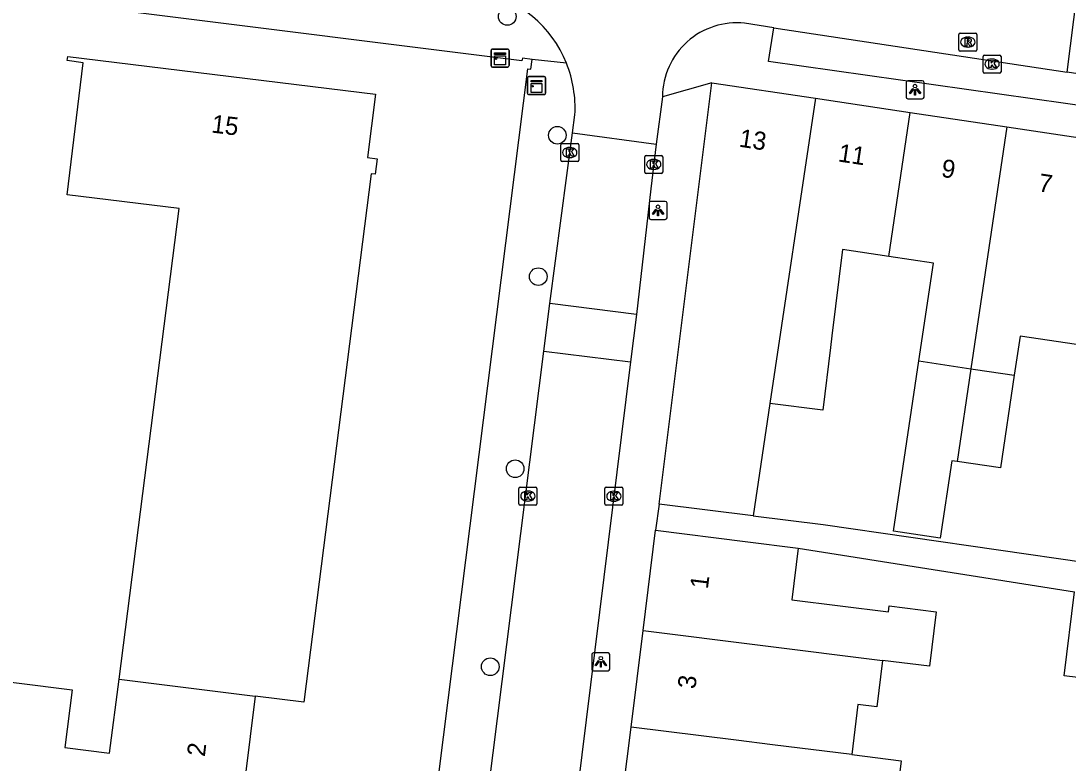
# Model space of a CAD drawing. Extents: x 161696 to 162377, y 380761 to 381673.
# Drawn here: x 162198.9 to 162257, y 381337.9 to 381379.1 of the extents above; entities that cross this region are included whole.
import ezdxf

# ---------------------------------------------------------------- set-up
doc = ezdxf.new("R2010")
doc.units = 0
for name, color, linetype in [('IMGEO_Boom', 7, 'Continuous'), ('IMGEO_Kast', 7, 'Continuous'), ('IMGEO_Kolk', 7, 'Continuous'), ('IMGEO_Lichtpunt', 7, 'Continuous'), ('IMGEO_Pand', 7, 'Continuous'), ('IMGEO_Pand_nummerreeks', 7, 'Continuous'), ('IMGEO_Rijbaan_lokaal_open', 7, 'Continuous'), ('IMGEO_Rioolput', 7, 'Continuous'), ('IMGEO_Voetpad_open', 7, 'Continuous')]:
    doc.layers.add(name, color=color, linetype=linetype)

msp = doc.modelspace()

# ---------------------------------------------------------------- linework, layer by layer
at = {"layer": 'IMGEO_Boom'}
for centre in [(162225.929, 381379.304), (162228.705, 381372.715), (162227.646, 381364.876), (162226.365, 381354.223), (162224.984, 381343.246)]:
    msp.add_circle(centre, 0.489, dxfattribs=at)
at = {"layer": 'IMGEO_Kast'}
for p, q in [((162225.028, 381376.573), (162225.028, 381377.414)), ((162225.028, 381377.414), (162225.028, 381376.573)), ((162225.103, 381377.498), (162225.944, 381377.498)), ((162225.944, 381377.498), (162225.103, 381377.498)), ((162226.028, 381377.423), (162226.028, 381376.582)), ((162226.028, 381376.582), (162226.028, 381377.423)), ((162225.953, 381376.498), (162225.112, 381376.498)), ((162225.112, 381376.498), (162225.953, 381376.498)), ((162227.05, 381375.043), (162227.05, 381375.884)), ((162227.05, 381375.884), (162227.05, 381375.043)), ((162227.125, 381375.968), (162227.966, 381375.968)), ((162227.966, 381375.968), (162227.125, 381375.968)), ((162228.05, 381375.893), (162228.05, 381375.052)), ((162228.05, 381375.052), (162228.05, 381375.893)), ((162227.975, 381374.968), (162227.134, 381374.968)), ((162227.134, 381374.968), (162227.975, 381374.968))]:
    msp.add_line(p, q, dxfattribs=at)
for points in [[(162225.223, 381377.288), (162225.823, 381377.288), (162225.823, 381377.203), (162225.223, 381377.203), (162225.223, 381377.288)], [(162225.223, 381377.113), (162225.823, 381377.113), (162225.823, 381376.624), (162225.223, 381376.624), (162225.223, 381377.113)], [(162227.245, 381375.758), (162227.845, 381375.758), (162227.845, 381375.673), (162227.245, 381375.673), (162227.245, 381375.758)], [(162227.245, 381375.583), (162227.845, 381375.583), (162227.845, 381375.094), (162227.245, 381375.094), (162227.245, 381375.583)]]:
    msp.add_lwpolyline(points, dxfattribs=at)
for centre in [(162225.307, 381376.962), (162227.329, 381375.432)]:
    msp.add_circle(centre, 0.0377, dxfattribs=at)
for centre, start, end in [((162225.106, 381377.42), 92.4484, 184.28452), ((162225.106, 381377.42), 92.4484, 184.28452), ((162225.95, 381377.42), 2.4484, 94.28452), ((162225.95, 381377.42), 2.4484, 94.28452), ((162225.106, 381376.576), 182.4484, 274.28452), ((162225.106, 381376.576), 182.4484, 274.28452), ((162225.95, 381376.576), 272.4484, 4.28452), ((162225.95, 381376.576), 272.4484, 4.28452), ((162227.128, 381375.89), 92.4484, 184.28452), ((162227.128, 381375.89), 92.4484, 184.28452), ((162227.972, 381375.89), 2.4484, 94.28452), ((162227.972, 381375.89), 2.4484, 94.28452), ((162227.128, 381375.046), 182.4484, 274.28452), ((162227.128, 381375.046), 182.4484, 274.28452), ((162227.972, 381375.046), 272.4484, 4.28452), ((162227.972, 381375.046), 272.4484, 4.28452)]:
    msp.add_arc(centre, 0.0779, start, end, dxfattribs=at)
at = {"layer": 'IMGEO_Kolk'}
for p, q in [((162252.322, 381376.239), (162252.322, 381377.091)), ((162252.397, 381377.165), (162253.249, 381377.165)), ((162253.323, 381377.091), (162253.323, 381376.239)), ((162252.81, 381376.945), (162252.835, 381376.945)), ((162253.249, 381376.165), (162252.397, 381376.165)), ((162252.833, 381376.385), (162252.808, 381376.385)), ((162228.894, 381371.332), (162228.894, 381372.184)), ((162228.969, 381372.258), (162229.821, 381372.258)), ((162229.382, 381372.038), (162229.407, 381372.038)), ((162229.895, 381372.184), (162229.895, 381371.332)), ((162229.821, 381371.258), (162228.969, 381371.258)), ((162229.405, 381371.478), (162229.38, 381371.478)), ((162233.551, 381370.674), (162233.551, 381371.526)), ((162233.626, 381371.6), (162234.478, 381371.6)), ((162234.039, 381371.38), (162234.064, 381371.38)), ((162234.552, 381371.526), (162234.552, 381370.674)), ((162234.062, 381370.82), (162234.037, 381370.82)), ((162234.478, 381370.6), (162233.626, 381370.6)), ((162226.649, 381353.208), (162227.501, 381353.208)), ((162226.574, 381352.282), (162226.574, 381353.134)), ((162227.062, 381352.988), (162227.087, 381352.988)), ((162227.575, 381353.134), (162227.575, 381352.282)), ((162231.345, 381352.272), (162231.345, 381353.124)), ((162231.42, 381353.198), (162232.272, 381353.198)), ((162231.833, 381352.978), (162231.858, 381352.978)), ((162232.346, 381353.124), (162232.346, 381352.272)), ((162227.501, 381352.208), (162226.649, 381352.208)), ((162227.085, 381352.428), (162227.06, 381352.428)), ((162232.272, 381352.198), (162231.42, 381352.198)), ((162231.856, 381352.418), (162231.831, 381352.418))]:
    msp.add_line(p, q, dxfattribs=at)
for points in [[(162252.322, 381376.239), (162252.322, 381377.091)], [(162252.397, 381377.165), (162253.249, 381377.165)], [(162253.323, 381377.091), (162253.323, 381376.239)], [(162252.643, 381376.865), (162252.766, 381376.865), (162252.766, 381376.714), (162252.896, 381376.865), (162253.06, 381376.865), (162252.914, 381376.714), (162253.067, 381376.465), (162252.915, 381376.465), (162252.83, 381376.629), (162252.766, 381376.562), (162252.766, 381376.465), (162252.643, 381376.465), (162252.643, 381376.865)], [(162253.249, 381376.165), (162252.397, 381376.165)], [(162228.894, 381371.332), (162228.894, 381372.184)], [(162228.969, 381372.258), (162229.821, 381372.258)], [(162229.215, 381371.958), (162229.338, 381371.958), (162229.338, 381371.807), (162229.468, 381371.958), (162229.632, 381371.958), (162229.486, 381371.807), (162229.639, 381371.558), (162229.487, 381371.558), (162229.402, 381371.722), (162229.338, 381371.655), (162229.338, 381371.558), (162229.215, 381371.558), (162229.215, 381371.958)], [(162229.895, 381372.184), (162229.895, 381371.332)], [(162229.821, 381371.258), (162228.969, 381371.258)], [(162233.551, 381370.674), (162233.551, 381371.526)], [(162233.626, 381371.6), (162234.478, 381371.6)], [(162233.872, 381371.3), (162233.995, 381371.3), (162233.995, 381371.149), (162234.125, 381371.3), (162234.289, 381371.3), (162234.143, 381371.149), (162234.296, 381370.9), (162234.144, 381370.9), (162234.059, 381371.064), (162233.995, 381370.997), (162233.995, 381370.9), (162233.872, 381370.9), (162233.872, 381371.3)], [(162234.552, 381371.526), (162234.552, 381370.674)], [(162234.478, 381370.6), (162233.626, 381370.6)], [(162226.649, 381353.208), (162227.501, 381353.208)], [(162226.574, 381352.282), (162226.574, 381353.134)], [(162226.895, 381352.908), (162227.018, 381352.908), (162227.018, 381352.757), (162227.148, 381352.908), (162227.312, 381352.908), (162227.166, 381352.757), (162227.319, 381352.508), (162227.167, 381352.508), (162227.082, 381352.672), (162227.018, 381352.605), (162227.018, 381352.508), (162226.895, 381352.508), (162226.895, 381352.908)], [(162227.575, 381353.134), (162227.575, 381352.282)], [(162231.345, 381352.272), (162231.345, 381353.124)], [(162231.42, 381353.198), (162232.272, 381353.198)], [(162231.666, 381352.898), (162231.789, 381352.898), (162231.789, 381352.747), (162231.919, 381352.898), (162232.083, 381352.898), (162231.937, 381352.747), (162232.09, 381352.498), (162231.938, 381352.498), (162231.853, 381352.662), (162231.789, 381352.595), (162231.789, 381352.498), (162231.666, 381352.498), (162231.666, 381352.898)], [(162232.346, 381353.124), (162232.346, 381352.272)], [(162227.501, 381352.208), (162226.649, 381352.208)], [(162232.272, 381352.198), (162231.42, 381352.198)]]:
    msp.add_lwpolyline(points, dxfattribs=at)
for centre, start, end in [((162252.399, 381377.089), 91.55205, 178.44795), ((162252.399, 381377.089), 91.55205, 178.44795), ((162253.247, 381377.089), 1.55205, 88.44795), ((162253.247, 381377.089), 1.55205, 88.44795), ((162252.399, 381376.241), 181.55205, 268.44795), ((162252.399, 381376.241), 181.55205, 268.44795), ((162253.247, 381376.241), 271.55205, 358.44795), ((162253.247, 381376.241), 271.55205, 358.44795), ((162228.971, 381372.182), 91.55205, 178.44795), ((162228.971, 381372.182), 91.55205, 178.44795), ((162229.819, 381372.182), 1.55205, 88.44795), ((162229.819, 381372.182), 1.55205, 88.44795), ((162228.971, 381371.334), 181.55205, 268.44795), ((162228.971, 381371.334), 181.55205, 268.44795), ((162229.819, 381371.334), 271.55205, 358.44795), ((162229.819, 381371.334), 271.55205, 358.44795), ((162233.628, 381371.524), 91.55205, 178.44795), ((162233.628, 381371.524), 91.55205, 178.44795), ((162234.476, 381371.524), 1.55205, 88.44795), ((162234.476, 381371.524), 1.55205, 88.44795), ((162233.628, 381370.676), 181.55205, 268.44795), ((162233.628, 381370.676), 181.55205, 268.44795), ((162234.476, 381370.676), 271.55205, 358.44795), ((162234.476, 381370.676), 271.55205, 358.44795), ((162226.651, 381353.132), 91.55205, 178.44795), ((162226.651, 381353.132), 91.55205, 178.44795), ((162227.499, 381353.132), 1.55205, 88.44795), ((162227.499, 381353.132), 1.55205, 88.44795), ((162231.422, 381353.122), 91.55205, 178.44795), ((162231.422, 381353.122), 91.55205, 178.44795), ((162232.27, 381353.122), 1.55205, 88.44795), ((162232.27, 381353.122), 1.55205, 88.44795), ((162226.651, 381352.284), 181.55205, 268.44795), ((162226.651, 381352.284), 181.55205, 268.44795), ((162227.499, 381352.284), 271.55205, 358.44795), ((162227.499, 381352.284), 271.55205, 358.44795), ((162231.422, 381352.274), 181.55205, 268.44795), ((162231.422, 381352.274), 181.55205, 268.44795), ((162232.27, 381352.274), 271.55205, 358.44795), ((162232.27, 381352.274), 271.55205, 358.44795)]:
    msp.add_arc(centre, 0.0765, start, end, dxfattribs=at)
for centre, major_axis, ratio, start_param, end_param in [((162252.809, 381376.665), (-0.387, 0.002), 0.722429, 4.712389, 7.853982), ((162252.834, 381376.665), (-0.39, 0.002), 0.717154, 1.570796, 4.712389), ((162229.381, 381371.758), (-0.387, 0.002), 0.722429, 4.712389, 7.853982), ((162229.406, 381371.758), (-0.39, 0.002), 0.717154, 1.570796, 4.712389), ((162234.038, 381371.1), (-0.387, 0.002), 0.722429, 4.712389, 7.853982), ((162234.063, 381371.1), (-0.39, 0.002), 0.717154, 1.570796, 4.712389), ((162227.061, 381352.708), (-0.387, 0.002), 0.722429, 4.712389, 7.853982), ((162227.086, 381352.708), (-0.39, 0.002), 0.717154, 1.570796, 4.712389), ((162231.832, 381352.698), (-0.387, 0.002), 0.722429, 4.712389, 7.853982), ((162231.857, 381352.698), (-0.39, 0.002), 0.717154, 1.570796, 4.712389)]:
    msp.add_ellipse(centre, major_axis=major_axis, ratio=ratio, start_param=start_param, end_param=end_param, dxfattribs=at)
at = {"layer": 'IMGEO_Lichtpunt'}
for p, q in [((162248.053, 381375.644), (162248.053, 381374.837)), ((162248.053, 381375.644), (162248.053, 381374.837)), ((162248.955, 381375.739), (162248.147, 381375.739)), ((162248.955, 381375.739), (162248.147, 381375.739)), ((162249.049, 381374.837), (162249.049, 381375.644)), ((162249.049, 381374.837), (162249.049, 381375.644)), ((162248.147, 381374.743), (162248.955, 381374.743)), ((162248.147, 381374.743), (162248.955, 381374.743)), ((162233.794, 381368.952), (162233.794, 381368.145)), ((162233.794, 381368.952), (162233.794, 381368.145)), ((162234.696, 381369.047), (162233.888, 381369.047)), ((162234.696, 381369.047), (162233.888, 381369.047)), ((162234.79, 381368.145), (162234.79, 381368.952)), ((162234.79, 381368.145), (162234.79, 381368.952)), ((162233.888, 381368.051), (162234.696, 381368.051)), ((162233.888, 381368.051), (162234.696, 381368.051)), ((162230.62, 381343.92), (162230.62, 381343.113)), ((162230.62, 381343.92), (162230.62, 381343.113)), ((162231.522, 381344.015), (162230.714, 381344.015)), ((162231.522, 381344.015), (162230.714, 381344.015)), ((162231.616, 381343.113), (162231.616, 381343.92)), ((162231.616, 381343.113), (162231.616, 381343.92)), ((162230.714, 381343.019), (162231.522, 381343.019)), ((162230.714, 381343.019), (162231.522, 381343.019))]:
    msp.add_line(p, q, dxfattribs=at)
for points in [[(162248.427, 381375.308), (162248.466, 381375.28), (162248.278, 381375.018), (162248.24, 381375.045), (162248.427, 381375.308)], [(162248.639, 381375.28), (162248.677, 381375.307), (162248.864, 381375.045), (162248.825, 381375.017), (162248.639, 381375.28)], [(162248.529, 381375.26), (162248.576, 381375.26), (162248.576, 381374.938), (162248.529, 381374.938), (162248.529, 381375.26)], [(162234.168, 381368.616), (162234.207, 381368.588), (162234.019, 381368.326), (162233.981, 381368.353), (162234.168, 381368.616)], [(162234.27, 381368.568), (162234.317, 381368.568), (162234.317, 381368.246), (162234.27, 381368.246), (162234.27, 381368.568)], [(162234.38, 381368.588), (162234.418, 381368.615), (162234.605, 381368.353), (162234.566, 381368.325), (162234.38, 381368.588)], [(162230.994, 381343.584), (162231.033, 381343.556), (162230.845, 381343.294), (162230.807, 381343.321), (162230.994, 381343.584)], [(162231.096, 381343.536), (162231.143, 381343.536), (162231.143, 381343.214), (162231.096, 381343.214), (162231.096, 381343.536)], [(162231.206, 381343.556), (162231.244, 381343.583), (162231.431, 381343.321), (162231.392, 381343.293), (162231.206, 381343.556)]]:
    msp.add_lwpolyline(points, dxfattribs=at)
for centre in [(162248.552, 381375.442), (162234.293, 381368.75), (162231.119, 381343.718)]:
    msp.add_circle(centre, 0.0994, dxfattribs=at)
for centre, start, end in [((162248.147, 381375.644), 90, 180), ((162248.147, 381375.644), 90, 180), ((162248.955, 381375.644), 0, 90), ((162248.955, 381375.644), 0, 90), ((162248.147, 381374.837), 180, 270), ((162248.147, 381374.837), 180, 270), ((162248.955, 381374.837), 270, 0), ((162248.955, 381374.837), 270, 360), ((162233.888, 381368.952), 90, 180), ((162233.888, 381368.952), 90, 180), ((162234.696, 381368.952), 0, 90), ((162234.696, 381368.952), 0, 90), ((162233.888, 381368.145), 180, 270), ((162233.888, 381368.145), 180, 270), ((162234.696, 381368.145), 270, 0), ((162234.696, 381368.145), 270, 360), ((162230.714, 381343.92), 90, 180), ((162230.714, 381343.92), 90, 180), ((162231.522, 381343.92), 0, 90), ((162231.522, 381343.92), 0, 90), ((162230.714, 381343.113), 180, 270), ((162230.714, 381343.113), 180, 270), ((162231.522, 381343.113), 270, 0), ((162231.522, 381343.113), 270, 360)]:
    msp.add_arc(centre, 0.0946, start, end, dxfattribs=at)
at = {"layer": 'IMGEO_Pand'}
for points in [[(162204.387, 381342.546), (162207.716, 381368.652), (162201.502, 381369.406), (162202.391, 381376.738), (162201.506, 381376.856), (162201.547, 381377.083), (162218.613, 381374.99), (162218.166, 381371.482), (162218.706, 381371.418), (162218.604, 381370.554), (162218.385, 381370.58), (162214.649, 381341.273), (162211.94, 381341.61)], [(162234.363, 381352.265), (162237.271, 381375.624)], [(162237.271, 381375.624), (162243.025, 381374.766)], [(162243.025, 381374.766), (162240.503, 381357.843)], [(162243.025, 381374.766), (162248.284, 381373.983)], [(162247.093, 381365.993), (162248.284, 381373.983)], [(162248.284, 381373.983), (162253.647, 381373.183)], [(162253.647, 381373.183), (162251.648, 381359.771)], [(162253.647, 381373.183), (162259.187, 381372.358)], [(162247.093, 381365.993), (162244.534, 381366.374), (162243.94, 381361.603), (162243.859, 381360.954), (162243.426, 381357.479), (162240.503, 381357.843)], [(162248.762, 381360.201), (162249.57, 381365.624), (162247.093, 381365.993)], [(162257.509, 381361.104), (162254.375, 381361.571), (162254.053, 381359.413)], [(162250.881, 381354.625), (162250.592, 381354.668), (162249.952, 381350.379), (162247.356, 381350.766), (162248.762, 381360.201)], [(162248.762, 381360.201), (162251.648, 381359.771)], [(162251.648, 381359.771), (162250.881, 381354.625)], [(162251.648, 381359.771), (162251.908, 381359.732), (162254.053, 381359.413)], [(162254.053, 381359.413), (162253.286, 381354.267), (162250.881, 381354.625)], [(162240.503, 381357.843), (162239.575, 381351.616)], [(162239.575, 381351.616), (162234.363, 381352.265)], [(162233.464, 381345.246), (162234.156, 381350.809)], [(162234.156, 381350.809), (162239.118, 381350.191), (162242.074, 381349.823)], [(162242.074, 381349.823), (162241.716, 381346.947), (162247.078, 381346.28), (162247.12, 381346.614), (162249.72, 381346.29), (162249.344, 381343.27), (162246.744, 381343.594)], [(162260.006, 381342.347), (162256.823, 381342.744), (162257.404, 381347.395)], [(162232.798, 381339.897), (162233.464, 381345.246)], [(162233.464, 381345.246), (162246.744, 381343.594)], [(162246.744, 381343.594), (162246.422, 381341.012), (162245.38, 381341.142), (162245.035, 381338.375)], [(162192.366, 381343.153), (162201.788, 381341.967), (162201.386, 381338.772), (162203.866, 381338.459), (162204.387, 381342.546)], [(162204.387, 381342.546), (162211.94, 381341.61)], [(162211.94, 381341.61), (162211.125, 381335.05), (162213.834, 381334.714), (162211.958, 381319.614), (162205.482, 381320.433), (162205.238, 381318.448), (162201.428, 381318.915), (162203.591, 381336.126), (162201.11, 381336.437), (162200.712, 381333.262), (162191.293, 381334.442)], [(162232.125, 381334.486), (162232.798, 381339.897)], [(162245.035, 381338.375), (162240.636, 381338.922), (162238.631, 381339.171), (162232.798, 381339.897)], [(162245.035, 381338.375), (162247.778, 381338.033), (162247.458, 381335.468), (162245.672, 381335.69), (162245.318, 381332.845)]]:
    msp.add_lwpolyline(points, dxfattribs=at)
at = {"layer": 'IMGEO_Rijbaan_lokaal_open'}
for points in [[(162256.983, 381376.211), (162257.544, 381380.619)], [(162240.723, 381378.667), (162239.098, 381378.923)], [(162240.723, 381378.667), (162256.983, 381376.211)], [(162277.382, 381373.204), (162259.381, 381375.852), (162256.983, 381376.211)], [(162234.541, 381374.852), (162234.187, 381372.227)], [(162229.539, 381372.857), (162229.678, 381373.851)], [(162228.295, 381363.379), (162229.539, 381372.857)], [(162229.539, 381372.857), (162234.187, 381372.227)], [(162234.187, 381372.227), (162233.89, 381369.754), (162233.093, 381362.785)], [(162227.963, 381360.749), (162228.295, 381363.379)], [(162233.093, 381362.785), (162228.295, 381363.379)], [(162233.093, 381362.785), (162232.768, 381360.155)], [(162221.044, 381305.944), (162227.963, 381360.749)], [(162227.963, 381360.749), (162232.768, 381360.155)], [(162232.768, 381360.155), (162232.253, 381355.981), (162229.586, 381334.472), (162226.907, 381313.592), (162225.909, 381305.338)]]:
    msp.add_lwpolyline(points, dxfattribs=at)
for centre, radius, start, end in [((162223.082, 381374.241), 6.607, 21.94825, 77.99632), ((162238.649, 381374.84), 4.108, 83.72582, 179.82625), ((162223.094, 381374.241), 6.595, 356.60958, 21.98343)]:
    msp.add_arc(centre, radius, start, end, dxfattribs=at)
at = {"layer": 'IMGEO_Rioolput'}
for p, q in [((162250.981, 381377.457), (162250.981, 381378.309)), ((162251.056, 381378.383), (162251.908, 381378.383)), ((162251.982, 381378.309), (162251.982, 381377.457)), ((162251.469, 381378.163), (162251.494, 381378.163)), ((162251.908, 381377.383), (162251.056, 381377.383)), ((162251.492, 381377.603), (162251.467, 381377.603))]:
    msp.add_line(p, q, dxfattribs=at)
for points in [[(162250.981, 381377.457), (162250.981, 381378.309)], [(162251.056, 381378.383), (162251.908, 381378.383)], [(162251.982, 381378.309), (162251.982, 381377.457)], [(162251.57, 381378.081), (162251.318, 381378.083), (162251.318, 381377.683)], [(162251.318, 381377.683), (162251.442, 381377.683), (162251.442, 381377.845), (162251.453, 381377.845)], [(162251.496, 381378.002), (162251.442, 381378.002), (162251.442, 381377.921)], [(162251.442, 381377.921), (162251.494, 381377.921)], [(162251.5, 381377.816), (162251.571, 381377.683), (162251.711, 381377.683), (162251.646, 381377.809)], [(162251.908, 381377.383), (162251.056, 381377.383)]]:
    msp.add_lwpolyline(points, dxfattribs=at)
for centre, radius, start, end in [((162251.058, 381378.307), 0.0765, 91.55205, 178.44795), ((162251.058, 381378.307), 0.0765, 91.55205, 178.44795), ((162251.906, 381378.307), 0.0765, 1.55205, 88.44795), ((162251.906, 381378.307), 0.0765, 1.55205, 88.44795), ((162251.452, 381377.792), 0.0533, 26.02933, 88.69889), ((162251.478, 381378.11), 0.19, 274.7715, 282.96867), ((162251.502, 381377.906), 0.0964, 77.00612, 93.18647), ((162251.516, 381377.963), 0.0378, 276.66336, 79.67722), ((162251.569, 381377.971), 0.109, 350.36119, 89.41601), ((162251.567, 381377.971), 0.112, 277.58423, 350.98172), ((162251.551, 381377.756), 0.108, 29.51342, 73.79051), ((162251.058, 381377.459), 0.0765, 181.55205, 268.44795), ((162251.058, 381377.459), 0.0765, 181.55205, 268.44795), ((162251.906, 381377.459), 0.0765, 271.55205, 358.44795), ((162251.906, 381377.459), 0.0765, 271.55205, 358.44795)]:
    msp.add_arc(centre, radius, start, end, dxfattribs=at)
for centre, major_axis, ratio, start_param, end_param in [((162251.468, 381377.883), (-0.387, 0.002), 0.722429, 4.712389, 7.853982), ((162251.493, 381377.883), (-0.39, 0.002), 0.717154, 1.570796, 4.712389)]:
    msp.add_ellipse(centre, major_axis=major_axis, ratio=ratio, start_param=start_param, end_param=end_param, dxfattribs=at)
at = {"layer": 'IMGEO_Voetpad_open'}
for points in [[(162227.307, 381376.913), (162226.777, 381376.984), (162226.745, 381376.844), (162140.834, 381387.594), (162137.883, 381387.964), (162134.218, 381388.422)], [(162274.601, 381371.852), (162258.725, 381374.218), (162240.422, 381376.799), (162240.723, 381378.667)], [(162208.878, 381232.259), (162227.066, 381376.397), (162227.235, 381376.39), (162227.307, 381376.913)], [(162229.21, 381376.71), (162227.307, 381376.913)], [(162237.271, 381375.624), (162234.541, 381374.852)], [(162234.363, 381352.265), (162234.156, 381350.809)], [(162239.575, 381351.616), (162243.462, 381351.132), (162258.047, 381349.032)], [(162242.074, 381349.823), (162257.404, 381347.395)]]:
    msp.add_lwpolyline(points, dxfattribs=at)

# ---------------------------------------------------------------- texts
at = {"layer": 'IMGEO_Pand_nummerreeks'}
for s, rotation, p in [('15', 353.27909, (162209.481, 381372.871)), ('13', 351.52022, (162238.752, 381372.088)), ('11', 351.52022, (162244.246, 381371.268)), ('9', 351.52268, (162249.97, 381370.415)), ('7', 351.52022, (162255.353, 381369.613)), ('1', 82.90741, (162237.053, 381347.525)), ('3', 82.90699, (162236.362, 381341.974)), ('2', 83.27739, (162209.146, 381338.229))]:
    msp.add_text(s, height=1, rotation=rotation, dxfattribs=at).set_placement(p)

doc.saveas('drawing.dxf')
